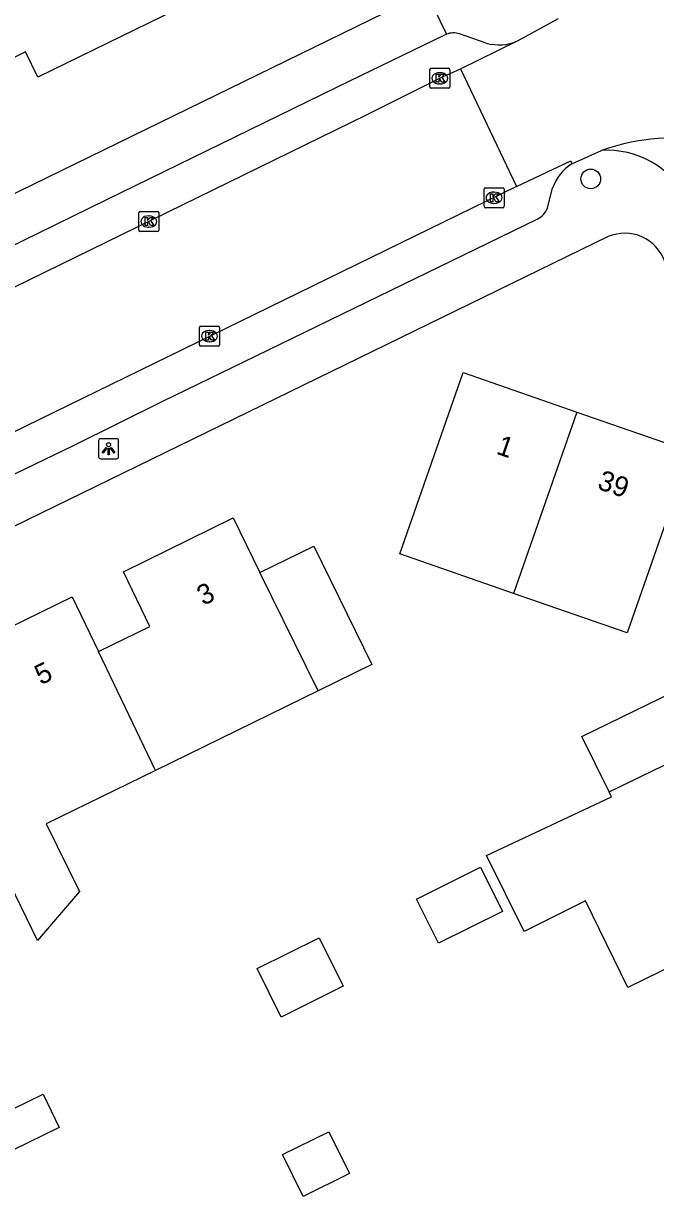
# Model space of a CAD drawing. Extents: x 160457 to 162082, y 388340 to 389736.
# Drawn here: x 161659.4 to 161690.9, y 388638.9 to 388697.4 of the extents above; entities that cross this region are included whole.
import ezdxf

# ---------------------------------------------------------------- set-up
doc = ezdxf.new("R2010")
doc.units = 0
for name, color, linetype in [('IMGEO_Boom', 7, 'Continuous'), ('IMGEO_Fietspad_open', 7, 'Continuous'), ('IMGEO_Kolk', 7, 'Continuous'), ('IMGEO_Lichtpunt', 7, 'Continuous'), ('IMGEO_Pand', 7, 'Continuous'), ('IMGEO_Pand_nummerreeks', 7, 'Continuous'), ('IMGEO_Rijbaan_lokaal_gesloten', 7, 'Continuous'), ('IMGEO_Rijbaan_lokaal_open', 7, 'Continuous'), ('IMGEO_Voetpad_open', 7, 'Continuous')]:
    doc.layers.add(name, color=color, linetype=linetype)

msp = doc.modelspace()

# ---------------------------------------------------------------- linework, layer by layer
at = {"layer": 'IMGEO_Boom'}
msp.add_circle((161687.676, 388689.663), 0.489, dxfattribs=at)
at = {"layer": 'IMGEO_Fietspad_open'}
msp.add_arc((161688.462, 388686.543), 4.551, 28.10821, 93.20305, dxfattribs=at)
at = {"layer": 'IMGEO_Kolk'}
for p, q in [((161679.729, 388695.181), (161680.581, 388695.181)), ((161679.654, 388694.255), (161679.654, 388695.107)), ((161680.142, 388694.961), (161680.167, 388694.961)), ((161680.655, 388695.107), (161680.655, 388694.255)), ((161680.581, 388694.181), (161679.729, 388694.181)), ((161680.165, 388694.401), (161680.14, 388694.401)), ((161682.358, 388688.297), (161682.358, 388689.149)), ((161682.433, 388689.223), (161683.285, 388689.223)), ((161682.846, 388689.003), (161682.871, 388689.003)), ((161683.359, 388689.149), (161683.359, 388688.297)), ((161683.285, 388688.223), (161682.433, 388688.223)), ((161682.869, 388688.443), (161682.844, 388688.443)), ((161665.149, 388687.112), (161665.149, 388687.964)), ((161665.224, 388688.038), (161666.076, 388688.038)), ((161665.637, 388687.818), (161665.662, 388687.818)), ((161666.15, 388687.964), (161666.15, 388687.112)), ((161666.076, 388687.038), (161665.224, 388687.038)), ((161665.66, 388687.258), (161665.635, 388687.258)), ((161668.249, 388682.321), (161669.101, 388682.321)), ((161668.174, 388681.395), (161668.174, 388682.247)), ((161668.662, 388682.101), (161668.687, 388682.101)), ((161669.175, 388682.247), (161669.175, 388681.395)), ((161669.101, 388681.321), (161668.249, 388681.321)), ((161668.685, 388681.541), (161668.66, 388681.541))]:
    msp.add_line(p, q, dxfattribs=at)
for points in [[(161679.729, 388695.181), (161680.581, 388695.181)], [(161679.654, 388694.255), (161679.654, 388695.107)], [(161679.975, 388694.881), (161680.098, 388694.881), (161680.098, 388694.73), (161680.228, 388694.881), (161680.392, 388694.881), (161680.246, 388694.73), (161680.399, 388694.481), (161680.247, 388694.481), (161680.162, 388694.645), (161680.098, 388694.578), (161680.098, 388694.481), (161679.975, 388694.481), (161679.975, 388694.881)], [(161680.655, 388695.107), (161680.655, 388694.255)], [(161680.581, 388694.181), (161679.729, 388694.181)], [(161682.358, 388688.297), (161682.358, 388689.149)], [(161682.433, 388689.223), (161683.285, 388689.223)], [(161682.679, 388688.923), (161682.802, 388688.923), (161682.802, 388688.772), (161682.932, 388688.923), (161683.096, 388688.923), (161682.95, 388688.772), (161683.103, 388688.523), (161682.951, 388688.523), (161682.866, 388688.687), (161682.802, 388688.62), (161682.802, 388688.523), (161682.679, 388688.523), (161682.679, 388688.923)], [(161683.359, 388689.149), (161683.359, 388688.297)], [(161683.285, 388688.223), (161682.433, 388688.223)], [(161665.149, 388687.112), (161665.149, 388687.964)], [(161665.224, 388688.038), (161666.076, 388688.038)], [(161665.47, 388687.738), (161665.593, 388687.738), (161665.593, 388687.587), (161665.723, 388687.738), (161665.887, 388687.738), (161665.741, 388687.587), (161665.894, 388687.338), (161665.742, 388687.338), (161665.657, 388687.502), (161665.593, 388687.435), (161665.593, 388687.338), (161665.47, 388687.338), (161665.47, 388687.738)], [(161666.15, 388687.964), (161666.15, 388687.112)], [(161666.076, 388687.038), (161665.224, 388687.038)], [(161668.249, 388682.321), (161669.101, 388682.321)], [(161668.174, 388681.395), (161668.174, 388682.247)], [(161668.495, 388682.021), (161668.618, 388682.021), (161668.618, 388681.87), (161668.748, 388682.021), (161668.912, 388682.021), (161668.766, 388681.87), (161668.919, 388681.621), (161668.767, 388681.621), (161668.682, 388681.785), (161668.618, 388681.718), (161668.618, 388681.621), (161668.495, 388681.621), (161668.495, 388682.021)], [(161669.175, 388682.247), (161669.175, 388681.395)], [(161669.101, 388681.321), (161668.249, 388681.321)]]:
    msp.add_lwpolyline(points, dxfattribs=at)
for centre, start, end in [((161679.731, 388695.105), 91.55205, 178.44795), ((161679.731, 388695.105), 91.55205, 178.44795), ((161680.579, 388695.105), 1.55205, 88.44795), ((161680.579, 388695.105), 1.55205, 88.44795), ((161679.731, 388694.257), 181.55205, 268.44795), ((161679.731, 388694.257), 181.55205, 268.44795), ((161680.579, 388694.257), 271.55205, 358.44795), ((161680.579, 388694.257), 271.55205, 358.44795), ((161682.435, 388689.147), 91.55205, 178.44795), ((161682.435, 388689.147), 91.55205, 178.44795), ((161683.283, 388689.147), 1.55205, 88.44795), ((161683.283, 388689.147), 1.55205, 88.44795), ((161682.435, 388688.299), 181.55205, 268.44795), ((161682.435, 388688.299), 181.55205, 268.44795), ((161683.283, 388688.299), 271.55205, 358.44795), ((161683.283, 388688.299), 271.55205, 358.44795), ((161665.226, 388687.962), 91.55205, 178.44795), ((161665.226, 388687.962), 91.55205, 178.44795), ((161666.074, 388687.962), 1.55205, 88.44795), ((161666.074, 388687.962), 1.55205, 88.44795), ((161665.226, 388687.114), 181.55205, 268.44795), ((161665.226, 388687.114), 181.55205, 268.44795), ((161666.074, 388687.114), 271.55205, 358.44795), ((161666.074, 388687.114), 271.55205, 358.44795), ((161668.251, 388682.245), 91.55205, 178.44795), ((161668.251, 388682.245), 91.55205, 178.44795), ((161669.099, 388682.245), 1.55205, 88.44795), ((161669.099, 388682.245), 1.55205, 88.44795), ((161668.251, 388681.397), 181.55205, 268.44795), ((161668.251, 388681.397), 181.55205, 268.44795), ((161669.099, 388681.397), 271.55205, 358.44795), ((161669.099, 388681.397), 271.55205, 358.44795)]:
    msp.add_arc(centre, 0.0765, start, end, dxfattribs=at)
for centre, major_axis, ratio, start_param, end_param in [((161680.141, 388694.681), (-0.387, 0.002), 0.722429, 4.712389, 7.853982), ((161680.166, 388694.681), (-0.39, 0.002), 0.717154, 1.570796, 4.712389), ((161682.845, 388688.723), (-0.387, 0.002), 0.722429, 4.712389, 7.853982), ((161682.87, 388688.723), (-0.39, 0.002), 0.717154, 1.570796, 4.712389), ((161665.636, 388687.538), (-0.387, 0.002), 0.722429, 4.712389, 7.853982), ((161665.661, 388687.538), (-0.39, 0.002), 0.717154, 1.570796, 4.712389), ((161668.661, 388681.821), (-0.387, 0.002), 0.722429, 4.712389, 7.853982), ((161668.686, 388681.821), (-0.39, 0.002), 0.717154, 1.570796, 4.712389)]:
    msp.add_ellipse(centre, major_axis=major_axis, ratio=ratio, start_param=start_param, end_param=end_param, dxfattribs=at)
at = {"layer": 'IMGEO_Lichtpunt'}
for p, q in [((161663.146, 388676.609), (161663.146, 388675.802)), ((161663.146, 388676.609), (161663.146, 388675.802)), ((161664.048, 388676.704), (161663.24, 388676.704)), ((161664.048, 388676.704), (161663.24, 388676.704)), ((161664.142, 388675.802), (161664.142, 388676.609)), ((161664.142, 388675.802), (161664.142, 388676.609)), ((161663.24, 388675.708), (161664.048, 388675.708)), ((161663.24, 388675.708), (161664.048, 388675.708))]:
    msp.add_line(p, q, dxfattribs=at)
for points in [[(161663.52, 388676.273), (161663.559, 388676.245), (161663.371, 388675.983), (161663.333, 388676.01), (161663.52, 388676.273)], [(161663.622, 388676.225), (161663.669, 388676.225), (161663.669, 388675.903), (161663.622, 388675.903), (161663.622, 388676.225)], [(161663.732, 388676.245), (161663.77, 388676.272), (161663.957, 388676.01), (161663.918, 388675.982), (161663.732, 388676.245)]]:
    msp.add_lwpolyline(points, dxfattribs=at)
msp.add_circle((161663.645, 388676.407), 0.0994, dxfattribs=at)
for centre, start, end in [((161663.24, 388676.609), 90, 180), ((161663.24, 388676.609), 90, 180), ((161664.048, 388676.609), 0, 90), ((161664.048, 388676.609), 0, 90), ((161663.24, 388675.802), 180, 270), ((161663.24, 388675.802), 180, 270), ((161664.048, 388675.802), 270, 0), ((161664.048, 388675.802), 270, 360)]:
    msp.add_arc(centre, 0.0946, start, end, dxfattribs=at)
at = {"layer": 'IMGEO_Pand'}
for points in [[(161674.377, 388703.454), (161673.477, 388700.835), (161672.354, 388701.221), (161671.329, 388698.327), (161669.072, 388699.12), (161660.122, 388694.729), (161659.497, 388696.004), (161656.738, 388694.639)], [(161683.828, 388668.988), (161678.165, 388670.958), (161681.31, 388680), (161686.978, 388678.034)], [(161686.978, 388678.034), (161692.64, 388676.07), (161689.492, 388667.018), (161683.828, 388668.988)], [(161686.978, 388678.034), (161683.828, 388668.988)], [(161663.148, 388666.099), (161665.708, 388667.339), (161664.39, 388670.06), (161669.851, 388672.755), (161671.191, 388670.028)], [(161671.191, 388670.028), (161673.882, 388671.346), (161676.769, 388665.451), (161674.086, 388664.137)], [(161674.086, 388664.137), (161671.191, 388670.028)], [(161655.026, 388662.092), (161656.545, 388662.834), (161657.659, 388663.378), (161656.32, 388666.12), (161661.83, 388668.82), (161663.148, 388666.099)], [(161665.976, 388660.165), (161663.148, 388666.099)], [(161688.587, 388659.093), (161687.237, 388661.853), (161693.136, 388664.738), (161694.492, 388661.955)], [(161674.086, 388664.137), (161665.976, 388660.165)], [(161688.587, 388659.093), (161694.492, 388661.955)], [(161665.976, 388660.165), (161660.54, 388657.503), (161662.191, 388654.13), (161660.095, 388651.687), (161657.893, 388656.207)], [(161692.615, 388650.855), (161689.531, 388649.333), (161687.415, 388653.659), (161684.362, 388652.134), (161682.481, 388655.916), (161688.705, 388658.852), (161688.587, 388659.093)], [(161680.09, 388651.541), (161678.994, 388653.745), (161682.183, 388655.33), (161683.279, 388653.127), (161680.09, 388651.541)], [(161672.252, 388647.859), (161671.05, 388650.276), (161674.142, 388651.814), (161675.344, 388649.397), (161672.252, 388647.859)], [(161658.063, 388642.889), (161660.38, 388644.017), (161661.19, 388642.351), (161658.877, 388641.217)], [(161673.342, 388638.911), (161672.312, 388641), (161674.629, 388642.142), (161675.659, 388640.054), (161673.342, 388638.911)]]:
    msp.add_lwpolyline(points, dxfattribs=at)
at = {"layer": 'IMGEO_Rijbaan_lokaal_gesloten'}
for points in [[(161644.419, 388677.172), (161676.501, 388692.865), (161680.155, 388694.681), (161681.187, 388695.16)], [(161683.979, 388689.279), (161670.2, 388682.545), (161647.298, 388671.363)]]:
    msp.add_lwpolyline(points, dxfattribs=at)
at = {"layer": 'IMGEO_Rijbaan_lokaal_open'}
for points in [[(161684.027, 388696.543), (161686.076, 388697.663)], [(161681.187, 388695.16), (161684.027, 388696.543)], [(161681.187, 388695.16), (161683.979, 388689.279)], [(161686.74, 388690.409), (161688.208, 388691.087)], [(161683.979, 388689.279), (161686.681, 388690.568), (161686.74, 388690.409)]]:
    msp.add_lwpolyline(points, dxfattribs=at)
msp.add_arc((161691.84, 388680.701), 11.003, 79.14982, 109.27412, dxfattribs=at)
at = {"layer": 'IMGEO_Voetpad_open'}
for points in [[(161580.923, 388650.833), (161679.474, 388698.97)], [(161679.474, 388698.97), (161680.482, 388696.878)], [(161680.482, 388696.878), (161680.35, 388696.816), (161675.692, 388694.55), (161663.544, 388688.612), (161660.152, 388686.958), (161655.613, 388684.746), (161650.174, 388682.091), (161643.59, 388678.867)], [(161682.467, 388696.44), (161681.138, 388696.899)], [(161685.52, 388688.223), (161685.776, 388689.194)], [(161648.131, 388669.657), (161650.344, 388670.74), (161653.733, 388672.402), (161658.494, 388674.718), (161661.891, 388676.365), (161666.39, 388678.589), (161669.799, 388680.26), (161685.009, 388687.65)], [(161688.545, 388686.788), (161638.14, 388662.185)]]:
    msp.add_lwpolyline(points, dxfattribs=at)
for centre, radius, start, end in [((161680.84, 388695.947), 0.997, 72.62331, 111.04377), ((161683.111, 388698.555), 2.211, 253.07468, 294.48033), ((161687.836, 388688.55), 2.158, 120.51068, 162.63125), ((161684.538, 388688.584), 1.046, 296.75222, 339.79478), ((161689.368, 388684.84), 2.114, 19.24235, 112.8968)]:
    msp.add_arc(centre, radius, start, end, dxfattribs=at)

# ---------------------------------------------------------------- texts
at = {"layer": 'IMGEO_Pand_nummerreeks'}
for s, rotation, p in [('1', 340.87041, (161682.917, 388675.971)), ('39', 340.86967, (161687.954, 388674.224)), ('3', 26.26199, (161668.362, 388668.362)), ('5', 26.10396, (161660.272, 388664.403))]:
    msp.add_text(s, height=1, rotation=rotation, dxfattribs=at).set_placement(p)

doc.saveas('drawing.dxf')
